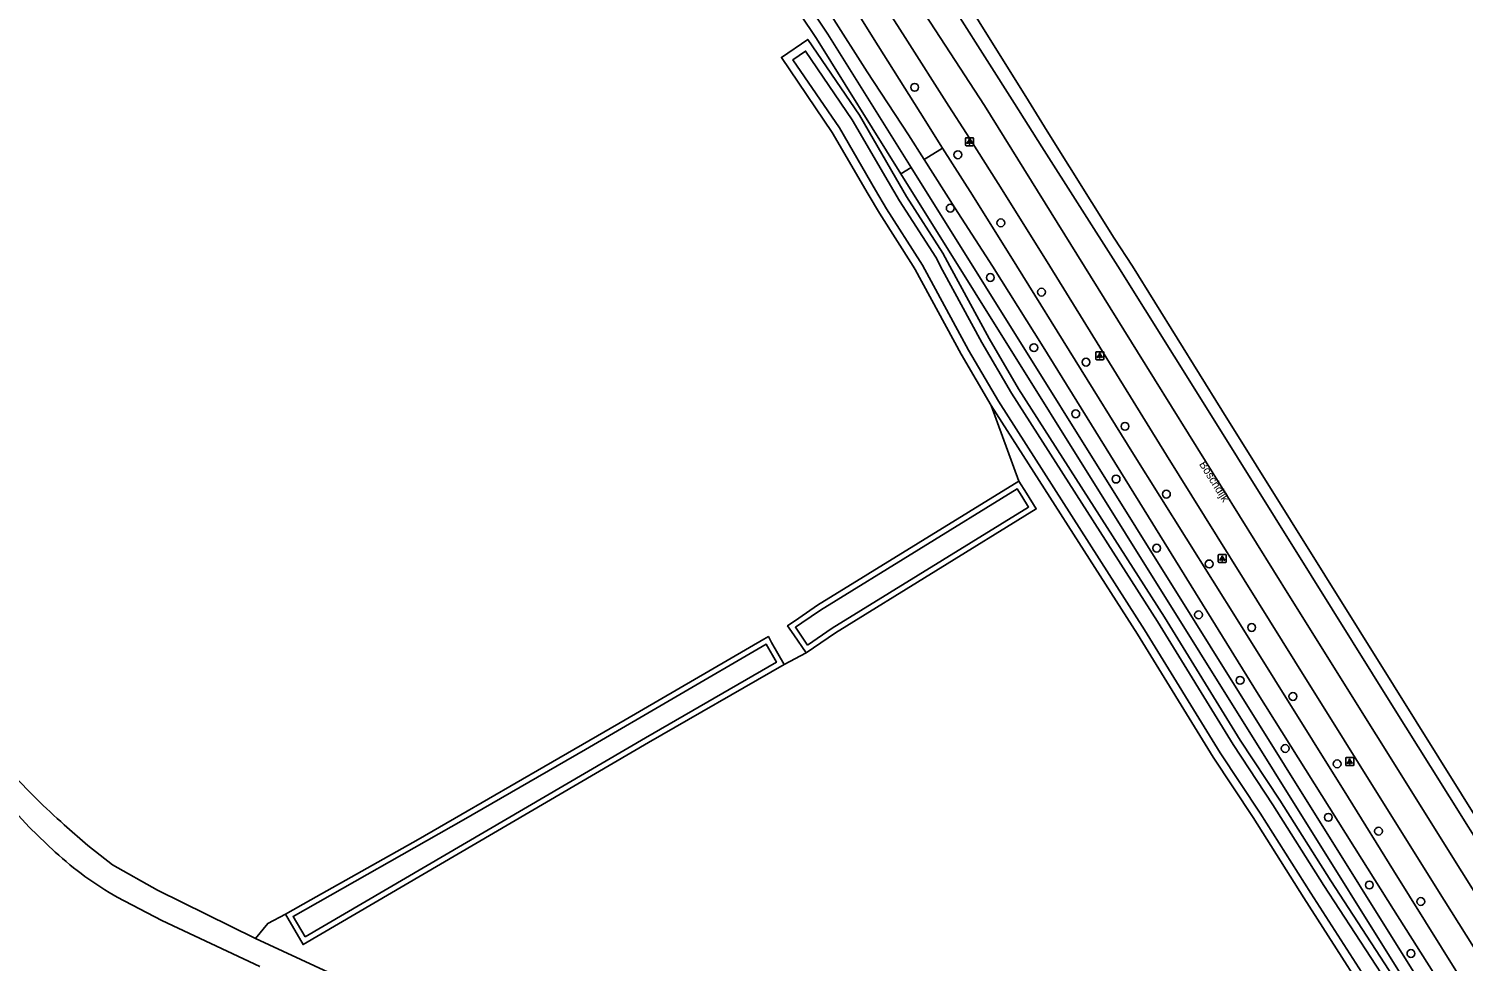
# Model space of a CAD drawing. Extents: x 158132 to 159658, y 385257 to 387209.
# Drawn here: x 158829.4 to 159008.7, y 386913.1 to 387029.7 of the extents above; entities that cross this region are included whole.
import ezdxf

# ---------------------------------------------------------------- set-up
doc = ezdxf.new("R2010")
doc.units = 0
for name, color, linetype in [('IMGEO_Boom', 7, 'Continuous'), ('IMGEO_Fietspad_gesloten', 7, 'Continuous'), ('IMGEO_Gemengd_bos', 7, 'Continuous'), ('IMGEO_Lichtpunt', 7, 'Continuous'), ('IMGEO_Openbare_ruimte_label', 7, 'Continuous'), ('IMGEO_Rijbaan_regionaal_gesloten', 7, 'Continuous'), ('IMGEO_Voetpad_open', 7, 'Continuous'), ('IMGEO_Waterloop', 7, 'Continuous')]:
    doc.layers.add(name, color=color, linetype=linetype)

msp = doc.modelspace()

# ---------------------------------------------------------------- linework, layer by layer
at = {"layer": 'IMGEO_Boom'}
for centre in [(158940.14, 387022.34), (158945.54, 387013.91), (158944.59, 387007.24), (158950.91, 387005.4), (158949.6, 386998.57), (158955.99, 386996.75), (158955.04, 386989.81), (158961.56, 386988), (158960.27, 386981.55), (158966.42, 386979.98), (158965.31, 386973.39), (158971.6, 386971.51), (158970.39, 386964.76), (158976.95, 386962.79), (158975.62, 386956.43), (158982.25, 386954.85), (158980.81, 386948.24), (158987.41, 386946.23), (158986.45, 386939.73), (158992.94, 386937.81), (158991.83, 386931.13), (158998.11, 386929.4), (158996.96, 386922.67), (159003.39, 386920.61), (159002.16, 386914.11)]:
    msp.add_circle(centre, 0.489, dxfattribs=at)
at = {"layer": 'IMGEO_Fietspad_gesloten'}
for points in [[(158846.24, 387152.54), (158851.45, 387144.79), (158855.17, 387139.4), (158860.78, 387131.58), (158866.68, 387123.26), (158872.68, 387114.78), (158880.36, 387103.88), (158883.2, 387099.88), (158886.23, 387095.48), (158889.95, 387090.18), (158893.82, 387084.71), (158898.22, 387078.33), (158903.63, 387070.45), (158909.66, 387061.66), (158914.27, 387055.01), (158916.62, 387051.57), (158919.47, 387047.28), (158922.61, 387042.42), (158925.86, 387037.34), (158929.75, 387031.26), (158934.21, 387024.29), (158939.36, 387016.38), (158941.33, 387013.3)], [(158943.64, 387014.74), (158940.82, 387019.2), (158934.89, 387028.65), (158930.77, 387035.22), (158927.17, 387040.96), (158924.75, 387044.85), (158922.82, 387047.83), (158921.51, 387049.88), (158919.47, 387052.88), (158917.75, 387055.38), (158914.23, 387060.62), (158908.27, 387069.35), (158901.89, 387078.7), (158897.94, 387084.52), (158892.83, 387091.7), (158886.5, 387100.74), (158879.26, 387111.05), (158873.39, 387119.33), (158867.11, 387128.14), (158862.04, 387135.29), (158858.89, 387139.67), (158856.04, 387143.73), (158853.47, 387147.29)], [(158941.33, 387013.3), (158943.29, 387014.52), (158943.64, 387014.74)], [(159007.98, 386911.66), (159000, 386924.5), (158994.37, 386933.55), (158980.67, 386955.52), (158967.49, 386976.52), (158952.9, 387000), (158947.35, 387008.85), (158943.64, 387014.74)], [(158941.33, 387013.3), (158945.18, 387007.28), (158949.85, 387000), (158956.19, 386989.91), (158968.82, 386969.55), (158983.07, 386946.51), (158996.04, 386925.89), (159000, 386919.62), (159009.4, 386904.75), (159021.52, 386885.26), (159031.61, 386869.16), (159043.05, 386850.88), (159051.47, 386837.43), (159064.7, 386816.23), (159071.45, 386805.45), (159075.09, 386799.57), (159078.06, 386794.8)]]:
    msp.add_lwpolyline(points, dxfattribs=at)
at = {"layer": 'IMGEO_Gemengd_bos'}
for points in [[(159000, 386911.16), (158992.15, 386923.2), (158985.79, 386933.28), (158980.82, 386940.78), (158971.36, 386956.14), (158953.12, 386984.66), (158949.46, 386990.96), (158944.55, 387000), (158943.66, 387001.63), (158939.14, 387008.7), (158937.75, 387011.09), (158933.24, 387018.84), (158926.79, 387028.32), (158923.48, 387026.07), (158929.85, 387016.71), (158934.35, 387008.98), (158935.73, 387006.62), (158939.96, 387000), (158940.22, 386999.59), (158945.97, 386989), (158949.71, 386982.58)], [(158949.71, 386982.58), (158967.97, 386954.01), (158977.45, 386938.63), (158982.43, 386931.1), (158988.76, 386921.08), (159000, 386903.6), (159031.24, 386853.2), (159055.81, 386813.89), (159067.59, 386795.06), (159071.31, 386789.11), (159074.93, 386782.92), (159078.25, 386775.14), (159080.08, 386771.7)], [(158949.71, 386982.58), (158953.18, 386973.15)], [(158953.18, 386973.15), (158927.99, 386957.62), (158925.65, 386956.01), (158924.26, 386955.06), (158925.04, 386953.91), (158926.58, 386951.67)], [(158953.18, 386973.15), (158954.13, 386971.61), (158955.33, 386969.66), (158930.23, 386954.18), (158926.58, 386951.67)], [(158923.82, 386950.24), (158922.27, 386952.98), (158921.86, 386953.71), (158921.3, 386953.39), (158903.96, 386943.31), (158898.65, 386940.23), (158893.82, 386937.44), (158883.43, 386931.44), (158878.09, 386928.35), (158864.69, 386920.81), (158861.51, 386919.01)], [(158926.58, 386951.67), (158923.82, 386950.24)], [(158923.82, 386950.24), (158906.86, 386940.47), (158863.72, 386915.23), (158861.51, 386919.01)], [(158861.51, 386919.01), (158859.29, 386917.88), (158857.77, 386916)]]:
    msp.add_lwpolyline(points, dxfattribs=at)
at = {"layer": 'IMGEO_Lichtpunt'}
for p, q in [((158946.5, 387015.94), (158946.5, 387015.14)), ((158946.5, 387015.94), (158946.5, 387015.14)), ((158947.4, 387016.04), (158946.59, 387016.04)), ((158947.4, 387016.04), (158946.59, 387016.04)), ((158947.49, 387015.14), (158947.49, 387015.94)), ((158947.49, 387015.14), (158947.49, 387015.94)), ((158946.59, 387015.04), (158947.4, 387015.04)), ((158946.59, 387015.04), (158947.4, 387015.04)), ((158962.78, 386989.21), (158962.78, 386988.4)), ((158962.78, 386989.21), (158962.78, 386988.4)), ((158963.68, 386989.3), (158962.87, 386989.3)), ((158963.68, 386989.3), (158962.87, 386989.3)), ((158962.87, 386988.3), (158963.68, 386988.3)), ((158962.87, 386988.3), (158963.68, 386988.3)), ((158963.77, 386988.4), (158963.77, 386989.21)), ((158963.77, 386988.4), (158963.77, 386989.21)), ((158978.09, 386963.86), (158978.09, 386963.06)), ((158978.09, 386963.86), (158978.09, 386963.06)), ((158978.99, 386963.96), (158978.18, 386963.96)), ((158978.99, 386963.96), (158978.18, 386963.96)), ((158979.08, 386963.06), (158979.08, 386963.86)), ((158979.08, 386963.06), (158979.08, 386963.86)), ((158978.18, 386962.96), (158978.99, 386962.96)), ((158978.18, 386962.96), (158978.99, 386962.96)), ((158994.01, 386938.5), (158994.01, 386937.69)), ((158994.01, 386938.5), (158994.01, 386937.69)), ((158994.92, 386938.6), (158994.11, 386938.6)), ((158994.92, 386938.6), (158994.11, 386938.6)), ((158995.01, 386937.69), (158995.01, 386938.5)), ((158995.01, 386937.69), (158995.01, 386938.5)), ((158994.11, 386937.6), (158994.92, 386937.6)), ((158994.11, 386937.6), (158994.92, 386937.6))]:
    msp.add_line(p, q, dxfattribs=at)
for points in [[(158946.87, 387015.61), (158946.91, 387015.58), (158946.72, 387015.32), (158946.68, 387015.34), (158946.87, 387015.61)], [(158946.97, 387015.56), (158947.02, 387015.56), (158947.02, 387015.24), (158946.97, 387015.24), (158946.97, 387015.56)], [(158947.08, 387015.58), (158947.12, 387015.61), (158947.31, 387015.34), (158947.27, 387015.32), (158947.08, 387015.58)], [(158963.15, 386988.87), (158963.19, 386988.84), (158963, 386988.58), (158962.96, 386988.61), (158963.15, 386988.87)], [(158963.25, 386988.82), (158963.3, 386988.82), (158963.3, 386988.5), (158963.25, 386988.5), (158963.25, 386988.82)], [(158963.36, 386988.84), (158963.4, 386988.87), (158963.59, 386988.61), (158963.55, 386988.58), (158963.36, 386988.84)], [(158978.46, 386963.53), (158978.5, 386963.5), (158978.31, 386963.24), (158978.27, 386963.27), (158978.46, 386963.53)], [(158978.56, 386963.48), (158978.61, 386963.48), (158978.61, 386963.16), (158978.56, 386963.16), (158978.56, 386963.48)], [(158978.67, 386963.5), (158978.71, 386963.53), (158978.9, 386963.26), (158978.86, 386963.24), (158978.67, 386963.5)], [(158994.39, 386938.16), (158994.43, 386938.14), (158994.24, 386937.87), (158994.2, 386937.9), (158994.39, 386938.16)], [(158994.49, 386938.12), (158994.54, 386938.12), (158994.54, 386937.79), (158994.49, 386937.79), (158994.49, 386938.12)], [(158994.6, 386938.14), (158994.64, 386938.16), (158994.83, 386937.9), (158994.79, 386937.87), (158994.6, 386938.14)]]:
    msp.add_lwpolyline(points, dxfattribs=at)
for centre in [(158947, 387015.74), (158963.28, 386989), (158978.59, 386963.66), (158994.51, 386938.3)]:
    msp.add_circle(centre, 0.0994, dxfattribs=at)
for centre, start, end in [((158946.59, 387015.94), 90, 180), ((158946.59, 387015.94), 90, 180), ((158947.4, 387015.94), 0, 90), ((158947.4, 387015.94), 0, 90), ((158946.59, 387015.14), 180, 270), ((158946.59, 387015.14), 180, 270), ((158947.4, 387015.14), 270, 0), ((158947.4, 387015.14), 270, 360), ((158962.87, 386989.21), 90, 180), ((158962.87, 386989.21), 90, 180), ((158962.87, 386988.4), 180, 270), ((158962.87, 386988.4), 180, 270), ((158963.68, 386989.21), 0, 90), ((158963.68, 386989.21), 0, 90), ((158963.68, 386988.4), 270, 0), ((158963.68, 386988.4), 270, 360), ((158978.18, 386963.86), 90, 180), ((158978.18, 386963.86), 90, 180), ((158978.99, 386963.86), 0, 90), ((158978.99, 386963.86), 0, 90), ((158978.18, 386963.06), 180, 270), ((158978.18, 386963.06), 180, 270), ((158978.99, 386963.06), 270, 0), ((158978.99, 386963.06), 270, 360), ((158994.11, 386938.5), 90, 180), ((158994.11, 386938.5), 90, 180), ((158994.92, 386938.5), 0, 90), ((158994.92, 386938.5), 0, 90), ((158994.11, 386937.69), 180, 270), ((158994.11, 386937.69), 180, 270), ((158994.92, 386937.69), 270, 0), ((158994.92, 386937.69), 270, 360)]:
    msp.add_arc(centre, 0.0946, start, end, dxfattribs=at)
at = {"layer": 'IMGEO_Rijbaan_regionaal_gesloten'}
for points in [[(159132.72, 386721.99), (159125.95, 386732.99), (159118.54, 386745.29), (159113.12, 386754.13), (159106.44, 386765.8), (159097.37, 386781.66), (159076.66, 386814.97), (159052.05, 386854.56), (159019.18, 386907.28), (159008.52, 386924.33), (158987.11, 386958.55), (158967.99, 386989.3), (158948.87, 387020.05), (158922.43, 387060.66), (158915.85, 387070.53), (158892.84, 387103.79), (158867.82, 387140.66), (158850.57, 387167.06), (158841.17, 387181.88)], [(159058.74, 386850.89), (159039.3, 386882.04), (159024.03, 386906.51), (159004.62, 386937.46), (159000, 386944.85), (158989.71, 386961.33), (158975.98, 386983.29), (158965.55, 387000), (158956.04, 387014.92), (158952.62, 387020.3), (158942.06, 387036.92), (158934.41, 387048.85), (158932.01, 387052.45), (158927.86, 387058.82), (158924.52, 387063.91), (158921.65, 387068.35), (158918.5, 387073.22), (158916.22, 387076.6)], [(158937.06, 387048.69), (158937.81, 387047.54), (158938.99, 387045.64), (158941.49, 387041.35), (158949.18, 387028.98), (158954.02, 387021.18), (158956.71, 387016.86), (158965.07, 387003.5), (158967.35, 387000), (158978.52, 386982.01), (159000, 386947.66), (159016.97, 386920.42), (159031.34, 386897.46), (159040.61, 386882.82), (159060.03, 386851.7)], [(158933.03, 387037.86), (158938.97, 387028.57), (158944.43, 387020), (158946.6, 387016.58), (158951.09, 387009.51), (158957.04, 387000), (158971.62, 386976.38), (158987.66, 386950.66), (159000, 386930.88), (159006.31, 386920.77), (159012.93, 386910.23), (159024.95, 386891.53), (159076.51, 386808.08), (159079.97, 386802.5), (159097.62, 386774.07)]]:
    msp.add_lwpolyline(points, dxfattribs=at)
at = {"layer": 'IMGEO_Voetpad_open'}
for points in [[(158828.12, 387175.42), (158829.29, 387174.15), (158830.42, 387172.79), (158831.21, 387171.45), (158831.36, 387171.53), (158843.56, 387153.36), (158842.82, 387152.86), (158894.79, 387077.75), (158927.86, 387028.45), (158938.43, 387011.51)], [(158939.72, 387012.31), (158929.3, 387028.99), (158896.05, 387078.62), (158845.28, 387152), (158846.24, 387152.54)], [(158939.72, 387012.31), (158938.43, 387011.51)], [(159081.94, 386783.14), (159081.37, 386784.78), (159080.78, 386786.08), (159076.42, 386793.24), (159073.19, 386798.43), (159014.42, 386892.71), (158939.72, 387012.31)], [(158938.43, 387011.51), (159013.13, 386891.92), (159071.89, 386797.65), (159074.97, 386792.72), (159079.55, 386785.11), (159080.16, 386783.63), (159080.65, 386782.05), (159081.64, 386778.91), (159082.91, 386775.86), (159083.96, 386773.8), (159098.83, 386750), (159121.59, 386713.58)], [(158802.61, 386960.65), (158807.55, 386954.4), (158811.17, 386950.03), (158814.92, 386945.78), (158829.49, 386929.88), (158832.75, 386926.79)], [(158857.77, 386916), (158845.54, 386922.02), (158839.9, 386925.18), (158836.8, 386927.59), (158833.87, 386930.19)], [(158840.5, 386921.15), (158846.08, 386918.23), (158858.31, 386912.48), (158858.32, 386912.48)], [(158934.86, 386864.81), (158933.74, 386866.11), (158929.18, 386870.61), (158923.63, 386875.96), (158909.28, 386888.66), (158903.15, 386893.54), (158899.71, 386895.79), (158896.11, 386897.92), (158888.42, 386901.78), (158857.77, 386916)]]:
    msp.add_lwpolyline(points, dxfattribs=at)
for centre, radius, start, end in [((158891.61, 386995.24), 86.98, 222.103, 228.4054), ((158860.74, 386957.08), 41.24, 227.2571, 240.6073)]:
    msp.add_arc(centre, radius, start, end, dxfattribs=at)
at = {"layer": 'IMGEO_Waterloop'}
for points in [[(159000.88, 386904.15), (158989.64, 386921.64), (158983.3, 386931.67), (158978.33, 386939.19), (158968.86, 386954.57), (158950.6, 386983.12), (158946.88, 386989.51), (158941.12, 387000.12), (158940.84, 387000.56), (158936.62, 387007.16), (158935.25, 387009.5), (158930.73, 387017.26), (158924.93, 387025.79), (158926.51, 387026.87), (158932.35, 387018.28), (158936.85, 387010.56), (158938.25, 387008.16), (158942.77, 387001.1), (158943.63, 386999.5), (158948.55, 386990.45), (158952.23, 386984.12), (158970.48, 386955.58), (158979.94, 386940.22), (158984.91, 386932.71), (158991.28, 386922.63), (158999.12, 386910.6)], [(158926.76, 386952.65), (158925.73, 386954.15), (158925.23, 386954.88), (158926.05, 386955.44), (158928.38, 386957.03), (158952.95, 386972.19), (158953.54, 386971.24), (158954.37, 386969.89), (158929.85, 386954.77), (158926.76, 386952.65)], [(158863.97, 386916.19), (158862.47, 386918.75), (158883.78, 386930.83), (158899, 386939.62), (158921.6, 386952.75), (158922.87, 386950.5), (158906.51, 386941.08), (158863.97, 386916.19)]]:
    msp.add_lwpolyline(points, dxfattribs=at)

# ---------------------------------------------------------------- texts
at = {"layer": 'IMGEO_Openbare_ruimte_label'}
msp.add_text('Boschdijk', height=1, rotation=302.0054, dxfattribs=at).set_placement((158975.65, 386975.26))

doc.saveas('drawing.dxf')
